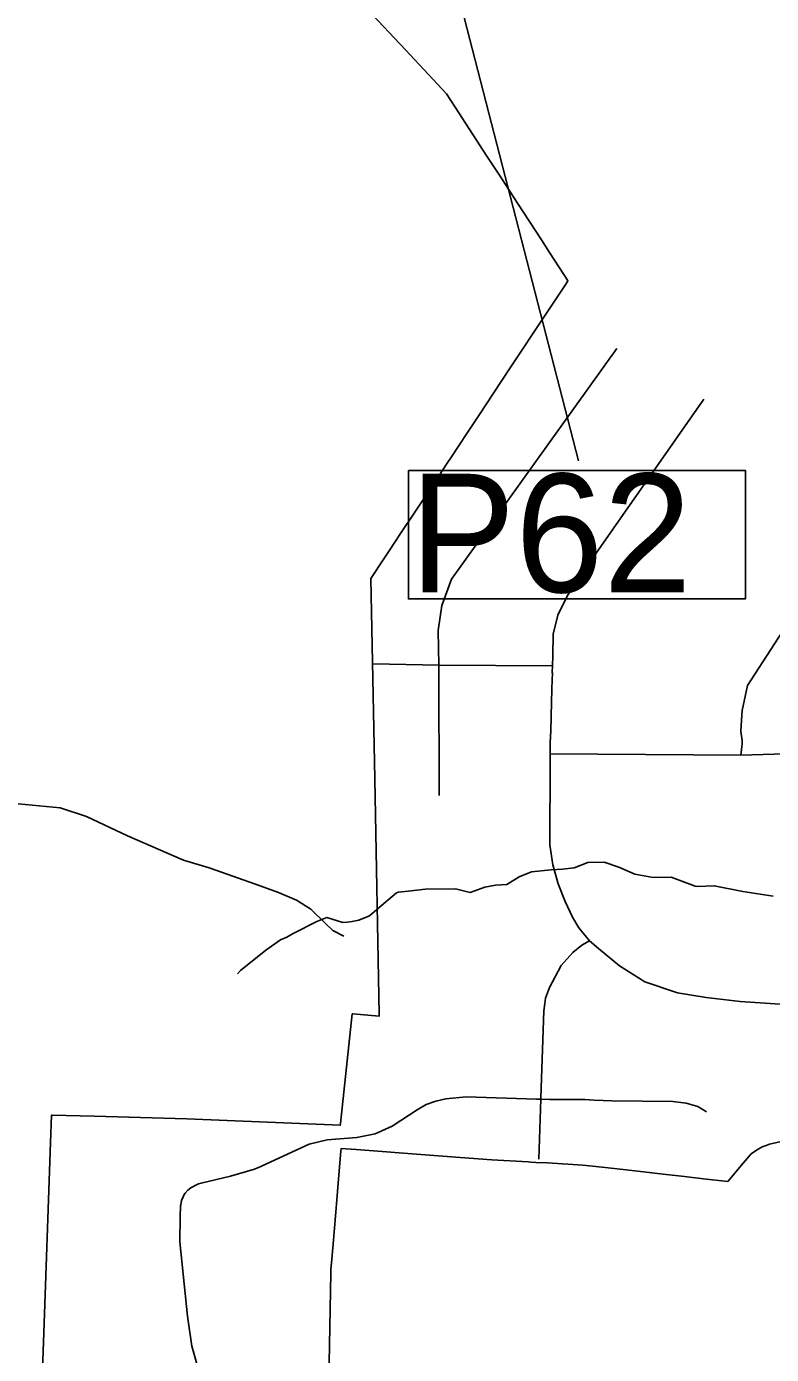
# Model space of a CAD drawing. Extents: x 1662474 to 1856135, y 779280 to 917889.
# Drawn here: x 1696185 to 1698385, y 835401 to 839326 of the extents above; entities that cross this region are included whole.
import ezdxf

# ---------------------------------------------------------------- set-up
doc = ezdxf.new("R2010")
doc.units = 0
for name, color, linetype in [('Exist Boundary Political City Limit New', 7, 'Continuous'), ('Exist Boundary Political City Limit New Hole', 7, 'Continuous'), ('Exist Hydrographic Creek Single Shore', 7, 'Continuous'), ('Exist Hydrographic Misc Water Feature', 7, 'Continuous'), ('Exist Road Non-System Type 51', 7, 'Continuous'), ('Map Preparation Boundary City Limit Buffer Line', 7, 'Continuous'), ('Prop Horizontal Alignment', 7, 'Continuous')]:
    doc.layers.add(name, color=color, linetype=linetype)

msp = doc.modelspace()

# ---------------------------------------------------------------- linework, layer by layer
at = {"layer": 'Exist Boundary Political City Limit New'}
msp.add_lwpolyline([(1697191, 839377.4), (1697303.5, 839257.3), (1697371.8, 839184.3), (1697425.2, 839126.7), (1697450.5, 839087.9), (1697544.6, 838943), (1697581.6, 838886.1), (1697635.2, 838803.6), (1697705.4, 838695.5), (1697729.6, 838658.2), (1697771.8, 838593.4), (1697782.6, 838575.9), (1697783.6, 838574.3), (1697777.2, 838564.7), (1697744, 838514.5), (1697677.5, 838414), (1697652.4, 838376), (1697615.1, 838319.7), (1697562.2, 838239.6), (1697522.2, 838179.2), (1697485.2, 838123.3), (1697439.6, 838054.3), (1697427.4, 838035.7), (1697402.9, 837998.6), (1697368.5, 837946.8), (1697331.2, 837890.4), (1697289.6, 837827.5), (1697256, 837776.6), (1697226.6, 837732.2), (1697215.6, 837715.5), (1697201.6, 837694.4), (1697213, 837102.5), (1697226.4, 836406.7), (1697226.5, 836401.2), (1697148.2, 836407.3), (1697146.8, 836407.4), (1697111.6, 836083.8), (1697111.1, 836078.4), (1696657.6, 836097.2), (1696384.8, 836104.9), (1696260, 836108.3), (1696258.4, 836108.4), (1696255.5, 836027.1), (1696241.8, 835632.8), (1696227.1, 835214.6)], dxfattribs=at)
at = {"layer": 'Exist Boundary Political City Limit New Hole'}
msp.add_lwpolyline([(1698422.9, 836032.4), (1698379.5, 836022.6), (1698368.8, 836018.2), (1698357.9, 836014.2), (1698340.6, 836004.8), (1698324.5, 835993.4), (1698301.1, 835965.9), (1698256.5, 835912.1), (1698184.4, 835920.2), (1698127.8, 835926.7), (1698064.9, 835933.9), (1698006.8, 835940.4), (1697946.5, 835947.2), (1697884.9, 835954.2), (1697827.5, 835960.8), (1697722.9, 835966.8), (1697689.1, 835968.7), (1697673.8, 835969.6), (1697666.6, 835970), (1697559.4, 835976.2), (1697492.1, 835981.3), (1697439.5, 835985.2), (1697374.6, 835990), (1697158, 836006.2), (1697113.6, 836009.6), (1697112.9, 836001.9), (1697110, 835967.1), (1697095.9, 835798.2), (1697091, 835738.6), (1697086.1, 835682.3), (1697083.5, 835651.9), (1697083.4, 835648.4), (1697083.4, 835640.9), (1697072.8, 835058.2)], dxfattribs=at)
at = {"layer": 'Exist Hydrographic Creek Single Shore'}
msp.add_lwpolyline([(1696807.4, 836525.8), (1696816.6, 836536.2), (1696891.6, 836595.9), (1696935, 836626.1), (1696953, 836634.4), (1696972, 836645.2), (1697041.8, 836680.9), (1697071.1, 836692.7), (1697118.6, 836678), (1697131.2, 836678.6), (1697146.5, 836680.9), (1697165.9, 836684.3), (1697197.6, 836697.2), (1697219.5, 836715.8), (1697277.5, 836765.4), (1697281.9, 836767.5), (1697311.6, 836770.6), (1697363, 836775.9), (1697451.2, 836777.5), (1697494.5, 836766.4), (1697538.1, 836782.2), (1697569.9, 836788), (1697603.5, 836790.1), (1697639.6, 836812.6), (1697676.6, 836827.6), (1697734.4, 836833.6), (1697767.5, 836834.9), (1697801.9, 836839.2), (1697842.2, 836855.4), (1697890.4, 836855.9), (1697933.6, 836841), (1697981.1, 836820.8), (1698035.8, 836810.6), (1698089, 836812.1), (1698159.1, 836785.1), (1698165.6, 836784.3), (1698215.8, 836786.1), (1698300.5, 836769.6), (1698390.2, 836755.4)], dxfattribs=at)
at = {"layer": 'Exist Hydrographic Misc Water Feature'}
msp.add_lwpolyline([(1695605.9, 836767.2), (1695753.5, 836837.2), (1695850.3, 836888.6), (1695904.8, 836925.3), (1695977.2, 836966.4), (1696063.7, 837001.6), (1696097.8, 837014.9), (1696160.1, 837028.4), (1696283.9, 837016.8), (1696361.5, 836991.4), (1696482.8, 836934), (1696647.8, 836861.7), (1696723.6, 836838.9), (1696860.9, 836790.9), (1696928.6, 836766.5), (1696982.2, 836743.3), (1697024, 836717.1), (1697067.4, 836674.3), (1697089.2, 836654.2), (1697122.1, 836637.1)], dxfattribs=at)
at = {"layer": 'Exist Road Non-System Type 51'}
for p, q in [((1697208.5, 837442), (1697402.1, 837438.4)), ((1697402.1, 837438.4), (1697738.1, 837436.5)), ((1697731.1, 837175.9), (1698294.6, 837172.2)), ((1697698.1, 835978.5), (1697703.9, 836155.2))]:
    msp.add_line(p, q, dxfattribs=at)
for points in [[(1697403.2, 837052.6), (1697402.4, 837419.7), (1697402.1, 837438.4), (1697400.5, 837540.7), (1697411.4, 837614.2), (1697439.9, 837692.9), (1697928.4, 838374.2)], [(1698185.6, 838224.4), (1697826.2, 837710), (1697782.6, 837643.9), (1697753.6, 837585.6), (1697740.6, 837529.7), (1697739.1, 837465.7), (1697738.1, 837436.5), (1697737.6, 837416.9), (1697737.9, 837413.2), (1697737.2, 837395.4), (1697736.2, 837366.4), (1697734.9, 837329.2), (1697734.4, 837286.9), (1697733.1, 837244.1), (1697731.5, 837209.2), (1697731.1, 837175.9), (1697731, 837152.8), (1697730.4, 836906.9), (1697739.4, 836848.4), (1697755.1, 836791.9), (1697775.4, 836739.7), (1697796.9, 836693.5), (1697816, 836662.2), (1697847, 836623.4)], [(1698294.6, 837172.2), (1698298.2, 837206.2), (1698298.2, 837215.2), (1698294.6, 837241.9), (1698296.5, 837275.9), (1698298.2, 837304.5), (1698314.4, 837377.7), (1698462.6, 837608.2), (1698698.4, 837936.9)], [(1698294.6, 837172.2), (1698425.1, 837175.9), (1698466.1, 837186.6), (1698507.4, 837200.9), (1698539.4, 837209.8), (1698559.1, 837229.4), (1698594.9, 837256.2), (1698855.6, 837620.7)], [(1697703.9, 836155.2), (1697703.9, 836159.4), (1697712.6, 836416.9), (1697715.2, 836438.4), (1697717.9, 836454.1), (1697729.1, 836485.9), (1697764.1, 836550.4), (1697798.6, 836588.8), (1697824.4, 836610.5), (1697847, 836623.4)], [(1697847, 836623.4), (1697874, 836601.1), (1697936.2, 836549.4), (1698011.2, 836501.9), (1698106.9, 836470.1), (1698192.1, 836455.9), (1698292.6, 836444.4), (1698410.8, 836436.2), (1698513.4, 836429.2), (1698606, 836425.5), (1698690.9, 836417.4), (1698732.2, 836412.9), (1698751.1, 836411.1), (1698766.6, 836407.1), (1698781.4, 836401.9), (1698798.9, 836397.7), (1698826.5, 836389.5), (1698871.4, 836371.9)], [(1696689.5, 835365.8), (1696672.6, 835425.2), (1696660, 835514.4), (1696637.6, 835733.9), (1696638.1, 835807.8), (1696639.8, 835840.1), (1696640, 835843.4), (1696642.6, 835856.1), (1696646.9, 835866.4), (1696650.6, 835873.6), (1696653.2, 835878.1), (1696660.6, 835886.9), (1696669.9, 835893.8), (1696671.4, 835894.6), (1696682.4, 835900.5), (1696692.8, 835904.9), (1696700.4, 835907.2), (1696787.4, 835927.5), (1696857.6, 835948.5), (1696866.9, 835952), (1696867.5, 835952.2), (1697019.6, 836022.5), (1697072.1, 836035), (1697159.8, 836042.1), (1697214, 836053.2), (1697264.2, 836075.4), (1697338.1, 836124.4), (1697364.9, 836139.2), (1697393.4, 836149.9), (1697422.9, 836156.8), (1697483, 836162.5), (1697690.6, 836155.7), (1697703.9, 836155.2)], [(1697703.9, 836155.2), (1697730.6, 836154.4), (1697778.9, 836154.2), (1697806.1, 836154.6), (1697834.1, 836154.1), (1697861.6, 836152.6), (1697888, 836151.5), (1697913.5, 836150.4), (1698093.1, 836148.9), (1698132.8, 836143.7), (1698167.2, 836133.9), (1698192.9, 836118.1)]]:
    msp.add_lwpolyline(points, dxfattribs=at)
at = {"layer": 'Map Preparation Boundary City Limit Buffer Line'}
for points in [[(1697191, 839377.4), (1697303.5, 839257.3), (1697371.8, 839184.3), (1697425.2, 839126.7), (1697450.5, 839087.9), (1697544.6, 838943), (1697581.6, 838886.1), (1697635.2, 838803.6), (1697705.4, 838695.5), (1697729.6, 838658.2), (1697771.8, 838593.4), (1697782.6, 838575.9), (1697783.6, 838574.3), (1697777.2, 838564.7), (1697744, 838514.5), (1697677.5, 838414), (1697652.4, 838376), (1697615.1, 838319.7), (1697562.2, 838239.6), (1697522.2, 838179.2), (1697485.2, 838123.3), (1697439.6, 838054.3), (1697427.4, 838035.7), (1697402.9, 837998.6), (1697368.5, 837946.8), (1697331.2, 837890.4), (1697289.6, 837827.5), (1697256, 837776.6), (1697226.6, 837732.2), (1697215.6, 837715.5), (1697201.6, 837694.4), (1697213, 837102.5), (1697226.4, 836406.7), (1697226.5, 836401.2), (1697148.2, 836407.3), (1697146.8, 836407.4), (1697111.6, 836083.8), (1697111.1, 836078.4), (1696657.6, 836097.2), (1696384.8, 836104.9), (1696260, 836108.3), (1696258.4, 836108.4), (1696255.5, 836027.1), (1696241.8, 835632.8), (1696227.1, 835214.6)], [(1698422.9, 836032.4), (1698379.5, 836022.6), (1698368.8, 836018.2), (1698357.9, 836014.2), (1698340.6, 836004.8), (1698324.5, 835993.4), (1698301.1, 835965.9), (1698256.5, 835912.1), (1698184.4, 835920.2), (1698127.8, 835926.7), (1698064.9, 835933.9), (1698006.8, 835940.4), (1697946.5, 835947.2), (1697884.9, 835954.2), (1697827.5, 835960.8), (1697722.9, 835966.8), (1697689.1, 835968.7), (1697673.8, 835969.6), (1697666.6, 835970), (1697559.4, 835976.2), (1697492.1, 835981.3), (1697439.5, 835985.2), (1697374.6, 835990), (1697158, 836006.2), (1697113.6, 836009.6), (1697112.9, 836001.9), (1697110, 835967.1), (1697095.9, 835798.2), (1697091, 835738.6), (1697086.1, 835682.3), (1697083.5, 835651.9), (1697083.4, 835648.4), (1697083.4, 835640.9), (1697072.8, 835058.2)]]:
    msp.add_lwpolyline(points, dxfattribs=at)
at = {"layer": 'Prop Horizontal Alignment'}
msp.add_line((1697285.7, 840096.9), (1697814.5, 838042.6), dxfattribs=at)
msp.add_lwpolyline([(1697312.8, 838014.1), (1698308.2, 838014.1), (1698308.2, 837634.3), (1697312.8, 837634.3)], close=True, dxfattribs=at)

# ---------------------------------------------------------------- texts
msp.add_text('P62', height=350, dxfattribs=at).set_placement((1697316.1, 837654))

doc.saveas('drawing.dxf')
